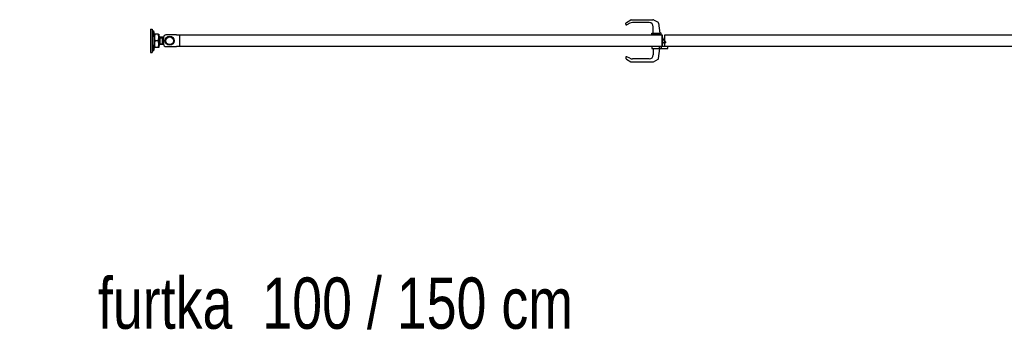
# Model space of a CAD drawing. Header units: inches. Extents: x 43593 to 117387, y -66787 to -26237.
# Tile 272 of 340: x 50161 to 50832, y -27473 to -27254. Entities that reach past the tile are written whole.
import ezdxf

# ---------------------------------------------------------------- set-up
doc = ezdxf.new("R2010")
doc.units = ezdxf.units.IN
doc.header["$MEASUREMENT"] = 0
doc.layers.add('AW OGRODZENIA', color=253, linetype='Continuous')
doc.layers.add('p--podpis rysunku', color=7, linetype='Continuous', lineweight=0)
doc.styles.add('1-200', font='arial.ttf', dxfattribs={"width": 0.75, "height": 35})

# ---------------------------------------------------------------- blocks, each defined once
blk = doc.blocks.new('*U2357')
at = {"layer": 'AW OGRODZENIA', "ltscale": 25.4}
for p, q in [((-100, 40), (-100, -40)), ((-100, 40), (-94, 40)), ((-94, 40), (-94, 30)), ((-92.4, 34), (-94, 34)), ((-92.4, 34), (-92.4, 16)), ((-92.4, 16), (-92.4, 34)), ((-91.6, 34), (-92.4, 34)), ((-91.6, 16), (-91.6, 34)), ((-94, 30), (-94, -30)), ((-94, 16), (-92.4, 16)), ((-92.4, 16), (-91.6, 16)), ((-87.1, 21.3), (-87.1, 28.7)), ((-87, -20.8), (-87, 20.8)), ((-86.6, 16.8), (-87, 16.8)), ((-86.6, 23), (-86.6, 11.5)), ((-84.6, 23), (-86.6, 23)), ((-86.6, 11.5), (-86.6, -11.5)), ((-73.7, 23), (-84.6, 23)), ((-73.7, 0), (-84.6, 0)), ((-73.7, 23), (-71.6, 23)), ((-71.6, 23), (-71.6, 11.5)), ((-67.6, 13.6), (-71.6, 13.6)), ((-71.6, 11.5), (-71.6, -11.5)), ((-67.6, 13.6), (-67.6, -13.6)), ((-59.5, 12), (-67.6, 12)), ((-67.6, 10.2), (-59.5, 10.2)), ((-55, 12.6), (-59.5, 12)), ((-59.5, 12), (-59.5, -12)), ((-55, 12), (-55, -12)), ((-11, 20), (-47, 20)), ((-11, 20), (0, 20)), ((0, -20), (0, 20)), ((-92.4, -16), (-94, -16)), ((-94, -30), (-94, -40)), ((-92.4, -16), (-92.4, -34)), ((-92.4, -34), (-92.4, -16)), ((-91.6, -16), (-92.4, -16)), ((-91.6, -34), (-91.6, -16)), ((-87.1, -28.7), (-87.1, -21.3)), ((-87, -16.8), (-86.6, -16.8)), ((-86.6, -11.5), (-86.6, -23)), ((-86.6, -23), (-84.6, -23)), ((-73.7, -23), (-84.6, -23)), ((-71.6, -23), (-73.7, -23)), ((-71.6, -11.5), (-71.6, -23)), ((-71.6, -13.6), (-67.6, -13.6)), ((-67.6, -10.2), (-59.5, -10.2)), ((-67.6, -12), (-59.5, -12)), ((-59.5, -12), (-55, -12.6)), ((-47, -20), (-11, -20)), ((0, -20), (-11, -20)), ((-100, -40), (-94, -40)), ((-94, -34), (-92.4, -34)), ((-92.4, -34), (-91.6, -34))]:
    blk.add_line(p, q, dxfattribs=at)
for radius in [15.5, 14.5, 14, 13]:
    blk.add_circle((-34.5, 0), radius, dxfattribs=at)
for centre, radius, start, end in [((-96.4, 25.3), 10, 21.3862, 61.0146), ((-96.4, 24.7), 10, 298.9854, 338.6138), ((-87.6, 28.7), 0.5, 0, 21.3862), ((-94.5, 20.8), 7.5, 0, 6.6196), ((-87.6, 21.3), 0.5, 338.6138, 0), ((-51.2, 11.1), 35.5, 160.3927, 179.3512), ((-50.6, 12), 36, 180.7917, 199.4644), ((-107.1, 11.1), 35.5, 0.6488, 19.6073), ((-107.7, 12), 36, 340.5356, 359.2083), ((-47, 12), 8, 90, 180), ((-96.4, -24.7), 10, 21.3862, 61.0146), ((-96.4, -25.3), 10, 298.9854, 338.6138), ((-94.5, -20.8), 7.5, 353.3804, 0), ((-87.6, -21.3), 0.5, 0, 21.3862), ((-87.6, -28.7), 0.5, 338.6138, 0), ((-51.2, -11.9), 35.5, 160.3927, 179.3512), ((-50.6, -11), 36, 180.7917, 199.4644), ((-107.1, -11.9), 35.5, 0.6488, 19.6073), ((-107.7, -11), 36, 340.5356, 359.2083), ((-47, -12), 8, 180, 270)]:
    blk.add_arc(centre, radius, start, end, dxfattribs=at)
blk = doc.blocks.new('klamka_CLASSIC_gora')
at = {"layer": 'AW OGRODZENIA', "ltscale": 25.4}
for p, q in [((29.1, 71.5), (13.8, 63)), ((104.9, 72), (31, 72)), ((121.4, 62.9), (106.9, 71.4)), ((11.8, 59.9), (8, 26)), ((30, 26), (30, 48)), ((44, 62), (100.8, 62)), ((109.8, 59.8), (120.3, 54.5)), ((123.9, 57.2), (123.3, 60.2)), ((-13, 6.5), (-3, 6.5)), ((-3.5, -6.5), (-13, 6.5)), ((-3, 11), (-3, -11)), ((3, 20), (3, 26)), ((3, 26), (8, 26)), ((35, 26), (8, 26)), ((35, 20), (35, 26)), ((-3.5, -6.5), (-3, -6.5)), ((0, -11), (-3, -11)), ((3, -20), (3, -26)), ((3, -26), (8, -26)), ((11.8, -59.9), (8, -26)), ((35, -26), (8, -26)), ((30, -26), (30, -48)), ((35, -20), (35, -26)), ((29.1, -71.5), (13.8, -63)), ((44, -62), (100.8, -62)), ((121.4, -62.9), (106.9, -71.4)), ((109.8, -59.8), (120.3, -54.5)), ((123.9, -57.2), (123.3, -60.2)), ((104.9, -72), (31, -72))]:
    blk.add_line(p, q, dxfattribs=at)
at = {"layer": 'AW OGRODZENIA'}
for p, q in [((-3, 11), (0, 11)), ((0, 20), (0, -20)), ((3, 20), (35, 20)), ((3, -20), (35, -20))]:
    blk.add_line(p, q, dxfattribs=at)
at = {"layer": 'AW OGRODZENIA', "ltscale": 25.4}
for centre, radius, start, end in [((31, 68), 4, 90, 119.0546), ((104.9, 68), 4, 59.5345, 90), ((15.7, 59.5), 4, 119.0546, 173.6598), ((44, 48), 14, 90, 180), ((100.8, 42), 20, 63.0133, 90), ((121.5, 56.7), 2.5, 243.0133, 10.7186), ((119.4, 59.5), 4, 10.7186, 59.5345), ((15.7, -59.5), 4, 186.3402, 240.9454), ((44, -48), 14, 180, 270), ((100.8, -42), 20, 270, 296.9867), ((121.5, -56.7), 2.5, 349.2814, 116.9867), ((119.4, -59.5), 4, 300.4655, 349.2814), ((31, -68), 4, 240.9454, 270), ((104.9, -68), 4, 270, 300.4655)]:
    blk.add_arc(centre, radius, start, end, dxfattribs=at)

msp = doc.modelspace()

# ---------------------------------------------------------------- linework, layer by layer
at = {"layer": 'AW OGRODZENIA'}
for p, q in [((50596.737, -27271.913), (50596.737, -27273.113)), ((50596.737, -27273.113), (50602.737, -27273.113)), ((50600.737, -27271.913), (50598.737, -27271.913)), ((50602.737, -27273.113), (50602.737, -27271.913)), ((50602.737, -27273.113), (50602.737, -27271.913))]:
    msp.add_line(p, q, dxfattribs=at)
for points in [[(50269.737, -27263.913), (50598.737, -27263.913), (50598.737, -27271.913), (50269.737, -27271.913)], [(50600.737, -27263.913), (50929.737, -27263.913), (50929.737, -27271.913), (50600.737, -27271.913)]]:
    msp.add_lwpolyline(points, close=True, dxfattribs=at)

# ---------------------------------------------------------------- block references
at = {"layer": 'AW OGRODZENIA', "xscale": 0.2, "yscale": 0.2, "zscale": 0.2, "rotation": 180.0000045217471}
msp.add_blockref('klamka_CLASSIC_gora', (50598.737, -27267.913), dxfattribs=at)
at = {"layer": 'AW OGRODZENIA', "xscale": 0.2, "yscale": 0.2, "zscale": 0.2}
msp.add_blockref('*U2357', (50269.737, -27267.913), dxfattribs=at)

# ---------------------------------------------------------------- texts
at = {"layer": 'p--podpis rysunku', "insert": (50886.803, -27429.477), "char_height": 25, "width": 1021.62292, "attachment_point": 3, "style": '1-200'}
msp.add_mtext('\\pxqc;{\\H1.4x;furtka  100 / 150 cm}', dxfattribs=at)

doc.saveas('drawing.dxf')
